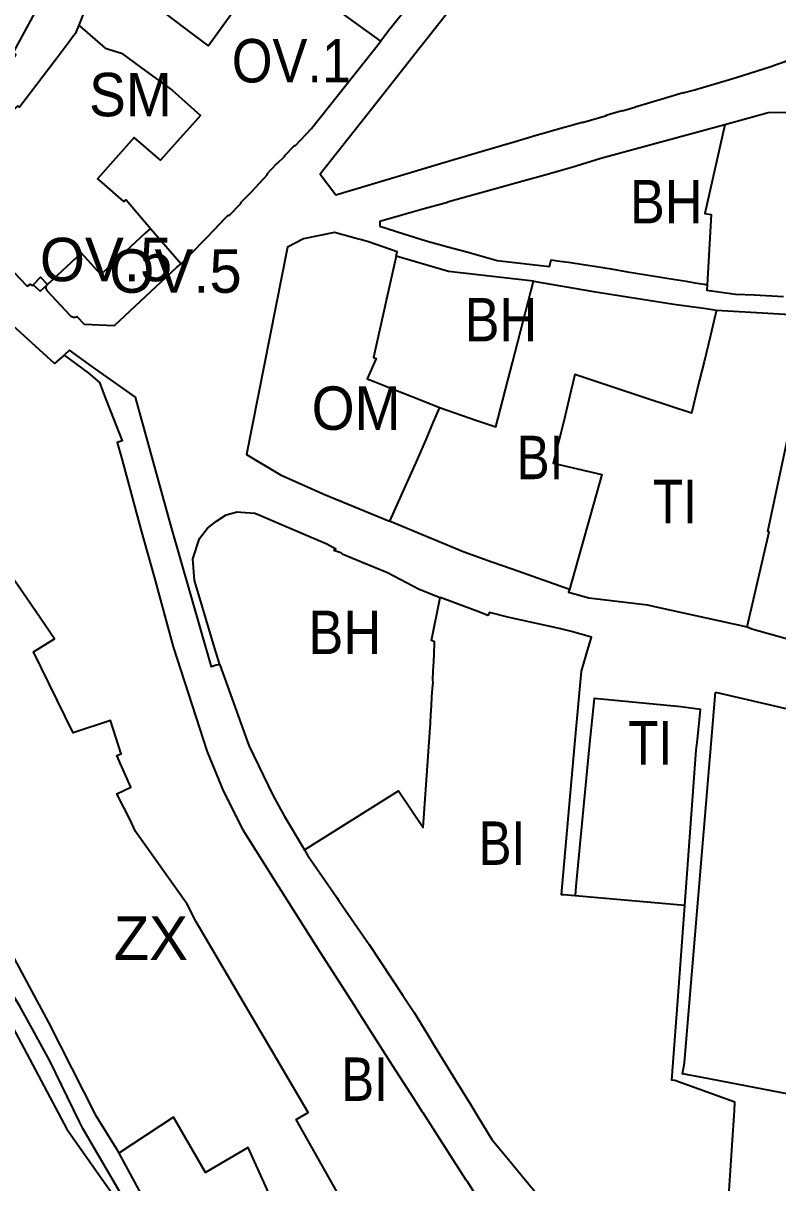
# Model space of a CAD drawing. Extents: x -650451 to -642268, y -1075216 to -1066610.
# Drawn here: x -646829 to -646568.6, y -1071298.9 to -1070898.5 of the extents above; entities that cross this region are included whole.
import ezdxf

# ---------------------------------------------------------------- set-up
doc = ezdxf.new("R2010")
doc.units = 0
doc.header["$LTSCALE"] = 6
doc.layers.add('1', color=7, linetype='Continuous', lineweight=35)
doc.layers.add('2', color=7, linetype='Continuous')

msp = doc.modelspace()

# ---------------------------------------------------------------- linework, layer by layer
at = {"layer": '1'}
for p, q in [((-646785.1, -1070969.35), (-646774.48, -1070981.6)), ((-646600.68, -1071203.07), (-646638.51, -1071199.81))]:
    msp.add_line(p, q, dxfattribs=at)
for points in [[(-646865.78, -1070941.08), (-646854.84, -1070931.57), (-646852.33, -1070929.44), (-646849.85, -1070927.33), (-646838.79, -1070917.88), (-646833.83, -1070912.75), (-646832.25, -1070910.39), (-646831.49, -1070909.26), (-646832.4, -1070908.62), (-646832.23, -1070908.37), (-646812.95, -1070872.84)], [(-646680.19, -1070872.4), (-646691.31, -1070886.57), (-646702.9, -1070901.14), (-646705.57, -1070904.71)], [(-646705.57, -1070904.71), (-646723.75, -1070891.53), (-646727.65, -1070888.7), (-646744.29, -1070876.64), (-646753.96, -1070890.92), (-646765.09, -1070906.26), (-646772.89, -1070900.37), (-646780.41, -1070894.71), (-646781.53, -1070893.85), (-646785.97, -1070890.46), (-646789.49, -1070887.76), (-646801.87, -1070882.39), (-646802.42, -1070882.15)], [(-646802.42, -1070882.15), (-646806.01, -1070890.86), (-646806.29, -1070890.74), (-646808.03, -1070894.8), (-646809.74, -1070899.18)], [(-646675.72, -1070886.17), (-646689.83, -1070904.06), (-646692.61, -1070907.6), (-646704.78, -1070923.08), (-646726.47, -1070950.62), (-646721.07, -1070957.7), (-646697.64, -1070950.68), (-646686.14, -1070947.24), (-646683.8, -1070946.58), (-646674.5, -1070943.76), (-646663.97, -1070940.71), (-646659.58, -1070939.44), (-646651.9, -1070937.18), (-646644.2, -1070934.92), (-646642.33, -1070934.41), (-646639.69, -1070933.62), (-646638.98, -1070933.41), (-646635.99, -1070932.6), (-646635.95, -1070932.74), (-646627.72, -1070930.35), (-646627.77, -1070930.19), (-646625.98, -1070929.65), (-646622.24, -1070928.56), (-646622.2, -1070928.69), (-646617.52, -1070927.31), (-646617.55, -1070927.22), (-646616.97, -1070927.06), (-646612.77, -1070925.88), (-646607.28, -1070924.28), (-646601.24, -1070922.45), (-646601.21, -1070922.55), (-646597.21, -1070921.5), (-646597.23, -1070921.42), (-646596.48, -1070921.2), (-646590.69, -1070919.54), (-646582.94, -1070917.19), (-646570.93, -1070913.38), (-646568.79, -1070912.59), (-646568.77, -1070912.65), (-646565.04, -1070911.35)], [(-646809.74, -1070899.18), (-646811.06, -1070902.11), (-646811.97, -1070903.31), (-646813.16, -1070904.89), (-646817.3, -1070910.37), (-646818.46, -1070911.9), (-646827.91, -1070924.42), (-646830.32, -1070927.42), (-646830.88, -1070926.96), (-646838.38, -1070933.3), (-646838.28, -1070933.42), (-646843.29, -1070937.51), (-646845.42, -1070939.14), (-646848.31, -1070941.62), (-646848.48, -1070941.43), (-646859.36, -1070950.91)], [(-646809.74, -1070899.18), (-646809.52, -1070899.38), (-646800.71, -1070907.07), (-646795.1, -1070908.82), (-646788.07, -1070913.98), (-646777.6, -1070921.63), (-646767.79, -1070930.3), (-646772.48, -1070935.59), (-646773.84, -1070937.13), (-646781.61, -1070945.71), (-646790.65, -1070937.91), (-646803.38, -1070952.23), (-646801.88, -1070953.52), (-646794.34, -1070960.06), (-646793.42, -1070959.44), (-646791.42, -1070961.82), (-646789.77, -1070963.8), (-646789.51, -1070964.1), (-646785.1, -1070969.35)], [(-646774.48, -1070981.6), (-646762.44, -1070969.18), (-646762.13, -1070968.76), (-646758.19, -1070964.78), (-646757.98, -1070964.99), (-646753.73, -1070960.66), (-646753.94, -1070960.44), (-646750.23, -1070956.64), (-646744.65, -1070950.76), (-646744.88, -1070950.57), (-646741.49, -1070946.87), (-646741.39, -1070946.95), (-646738.67, -1070944.39), (-646738.78, -1070944.31), (-646735.4, -1070940.66), (-646735.16, -1070940.84), (-646729.43, -1070934.78), (-646705.57, -1070904.71)], [(-646563.02, -1070929.3), (-646571.91, -1070929.38), (-646586.78, -1070933.58)], [(-646586.78, -1070933.58), (-646629.66, -1070945.21), (-646639.59, -1070948.26), (-646649.8, -1070951.12), (-646654.77, -1070952.52), (-646668.1, -1070956.26), (-646679.66, -1070959.5), (-646682.52, -1070960.27), (-646682.51, -1070960.32), (-646691.85, -1070962.95), (-646698.32, -1070964.78), (-646705.91, -1070966.92), (-646705.93, -1070968.51), (-646697.66, -1070971.16), (-646689.96, -1070973.64), (-646682.42, -1070975.63), (-646675.83, -1070977.44), (-646665.45, -1070980.38), (-646647.31, -1070982.43), (-646646.72, -1070980.14), (-646643.77, -1070980.58), (-646640.81, -1070981.03), (-646634.97, -1070981.91), (-646631.81, -1070982.39), (-646628.91, -1070982.87), (-646626.1, -1070983.33), (-646620.38, -1070984.27), (-646614.7, -1070985.2), (-646608.98, -1070986.14), (-646606.22, -1070986.59), (-646600.15, -1070987.59), (-646597.19, -1070988.08), (-646593.93, -1070988.61), (-646592.92, -1070988.78)], [(-646586.78, -1070933.58), (-646593.75, -1070964.14), (-646591.58, -1070964.52), (-646592.92, -1070988.78)], [(-646859.36, -1070950.91), (-646854.22, -1070957.58), (-646852.62, -1070956.4), (-646848.34, -1070961), (-646848.53, -1070961.2), (-646846.03, -1070963.89), (-646845.82, -1070963.67), (-646838.79, -1070971.27), (-646841.8, -1070973.84), (-646833.28, -1070983.12), (-646833.34, -1070983.18), (-646830.27, -1070986.54), (-646827.59, -1070989.31), (-646827.07, -1070988.88), (-646826.5, -1070988.61), (-646825.95, -1070989.07), (-646825.54, -1070988.78)], [(-646785.1, -1070969.35), (-646786.88, -1070970.99), (-646802.17, -1070985.18), (-646808.94, -1070977.8), (-646810.75, -1070979.48), (-646820.65, -1070988.7)], [(-646700.3, -1070978.95), (-646699.94, -1070977.39), (-646709.82, -1070974.01), (-646712.21, -1070973.32), (-646714.02, -1070972.79), (-646721.5, -1070970.69), (-646732.26, -1070972.9), (-646737.716, -1070975.84), (-646751.894, -1071047.444), (-646740.15, -1071054.37), (-646729.65, -1071059.08), (-646725.18, -1071061.03), (-646702.6, -1071070.42)], [(-646820.65, -1070988.7), (-646820.92, -1070988.98), (-646821.04, -1070989.168), (-646821.131, -1070989.382), (-646821.186, -1070989.616), (-646821.2, -1070989.859), (-646821.172, -1070990.101), (-646821.104, -1070990.33), (-646821, -1070990.539), (-646820.87, -1070990.72), (-646812.73, -1070999.45), (-646812.508, -1070999.637), (-646812.249, -1070999.792), (-646811.958, -1070999.905), (-646811.649, -1070999.967), (-646811.333, -1070999.974), (-646811.025, -1070999.928), (-646810.737, -1070999.834), (-646810.48, -1070999.7), (-646807.98, -1071002.37), (-646797.46, -1071002.84), (-646775.91, -1070982.75), (-646775.94, -1070982.72), (-646774.48, -1070981.6)], [(-646700.3, -1070978.95), (-646703.84, -1070994.76), (-646708.13, -1071013.84), (-646707.16, -1071014.27), (-646710.22, -1071021.22), (-646707.84, -1071022.2), (-646704.45, -1071023.54), (-646701.29, -1071024.78), (-646697.71, -1071026.2), (-646691.92, -1071028.54), (-646685.32, -1071031.21)], [(-646652.84, -1070987.5), (-646682.18, -1070984.24), (-646700.3, -1070978.95)], [(-646825.54, -1070988.78), (-646822.97, -1070986.2), (-646820.65, -1070988.7)], [(-646825.54, -1070988.78), (-646823.14, -1070991.02), (-646820.65, -1070988.7)], [(-646685.32, -1071031.21), (-646672.76, -1071035.57), (-646665.82, -1071037.86), (-646660.08, -1071015.58), (-646652.84, -1070987.5)], [(-646652.84, -1070987.5), (-646632.16, -1070991.11), (-646604.46, -1070995.43), (-646593.31, -1070997.01), (-646589.68, -1070997.52)], [(-646592.92, -1070988.78), (-646593.09, -1070990.66), (-646583.21, -1070991.99), (-646576.6, -1070992.3), (-646574.67, -1070992.4), (-646566.58, -1070992.78)], [(-646589.68, -1070997.52), (-646590.25, -1070999.85), (-646591.8, -1071006.27), (-646594.02, -1071015.4), (-646595.64, -1071022.05), (-646598.32, -1071033.1), (-646613.79, -1071028.02), (-646638.64, -1071019.8), (-646639.89, -1071025.07), (-646642.45, -1071035.84), (-646646.07, -1071050.42), (-646629.25, -1071054.25), (-646640.4, -1071094.05)], [(-646589.68, -1070997.52), (-646556.2, -1070999.56), (-646539.69, -1071000.541), (-646535.992, -1071005.742)], [(-646814.9, -1071013.09), (-646818.15, -1071015.95), (-646832.43, -1071002.96)], [(-646579.09, -1071106.84), (-646571.51, -1071074.06), (-646572.02, -1071073.97), (-646561.34, -1071023.72), (-646560.199, -1071018.357), (-646535.992, -1071005.742)], [(-646761.14, -1071120.05), (-646762.4, -1071120.15), (-646764, -1071120.65), (-646777.99, -1071071.73), (-646790.2, -1071027.54), (-646805.07, -1071017.16), (-646812.98, -1071011.4), (-646814.9, -1071013.09)], [(-646814.9, -1071013.09), (-646806.6, -1071019.18), (-646802.63, -1071022.55), (-646800.59, -1071028.03), (-646794.85, -1071042.64), (-646796.51, -1071043.25), (-646794.9, -1071048.94), (-646788.42, -1071073.28), (-646783.79, -1071089.61), (-646777.21, -1071113.75), (-646765.47, -1071150.02), (-646759.81, -1071163.77), (-646753.15, -1071176.94), (-646742.28, -1071194.35), (-646726.58, -1071219.11), (-646714.8, -1071237.56), (-646712.94, -1071240.49), (-646701.6, -1071258.29), (-646694.11, -1071269.93), (-646693.52, -1071270.85), (-646691.24, -1071274.39), (-646691.09, -1071274.63), (-646685.21, -1071283.76), (-646676.17, -1071297.84), (-646675.93, -1071298.22), (-646669.66, -1071308.09)], [(-646719.621, -1071303.894), (-646734.791, -1071276.956), (-646730.681, -1071274.557), (-646769.34, -1071208.77), (-646772.35, -1071202.69), (-646790.22, -1071177.59), (-646792.06, -1071173.55), (-646796.684, -1071164.505), (-646791.84, -1071162.27), (-646796.67, -1071151.34), (-646795.19, -1071150.7), (-646798.88, -1071139.24), (-646811.73, -1071143.52), (-646825.46, -1071115.49), (-646818.14, -1071111.05), (-646827.84, -1071096.9), (-646840.19, -1071079.22), (-646841.37, -1071079.25), (-646867.95, -1071050.27), (-646877.15, -1071038.8), (-646889.15, -1071022.27)], [(-646685.32, -1071031.21), (-646687.44, -1071036.14), (-646689.94, -1071041.93), (-646693.01, -1071049.06), (-646702.6, -1071070.42)], [(-646761.14, -1071120.05), (-646763.65, -1071111.7), (-646767.99, -1071096.99), (-646769.87, -1071090.86), (-646770.44, -1071083.38), (-646768.14, -1071076.35), (-646765.4, -1071072.79), (-646762.26, -1071070.38), (-646758.97, -1071068.19), (-646755.17, -1071067.15), (-646753.91, -1071067.28), (-646749.06, -1071067.63), (-646747.09, -1071068.47), (-646742.31, -1071070.55), (-646724.24, -1071078.24), (-646721.09, -1071079.94), (-646721.75, -1071080.46), (-646719.35, -1071081.17), (-646718.93, -1071081.64), (-646712.28, -1071084.44), (-646703.22, -1071088.08), (-646692.29, -1071093.84), (-646685.11, -1071096.75)], [(-646640.4, -1071094.05), (-646660.21, -1071087), (-646667.23, -1071084.54), (-646677.12, -1071081.01), (-646702.6, -1071070.42)], [(-646640.4, -1071094.05), (-646640.74, -1071094.97), (-646633.75, -1071096.82), (-646613.56, -1071099.28), (-646611.08, -1071099.83), (-646579.09, -1071106.84)], [(-646731.92, -1071183.91), (-646699.42, -1071163.53), (-646690.94, -1071176.2), (-646688.59, -1071143.43), (-646688.69, -1071143.09), (-646688.43, -1071140.41), (-646688.47, -1071139.89), (-646688.26, -1071137.27), (-646688.1, -1071134.22), (-646687.93, -1071131.08), (-646687.77, -1071128.18), (-646687.53, -1071126.08), (-646687.61, -1071125.14), (-646687.44, -1071122.04), (-646687.27, -1071118.9), (-646687.13, -1071116.19), (-646687.18, -1071116), (-646687.07, -1071112.75), (-646687.05, -1071112.07), (-646688.05, -1071111.58), (-646685.11, -1071096.75)], [(-646638.51, -1071199.81), (-646642.57, -1071199.48), (-646643.19, -1071199.42), (-646641.56, -1071181.08), (-646638.63, -1071147.31), (-646636.35, -1071122.22), (-646634.44, -1071115.83), (-646632.81, -1071110.48), (-646636.53, -1071109.37), (-646639.79, -1071108.48), (-646643.39, -1071107.55), (-646661.28, -1071103.62), (-646668.07, -1071101.93), (-646668.62, -1071103.01), (-646671.11, -1071101.98), (-646681.64, -1071098.05), (-646685.11, -1071096.75)], [(-646579.09, -1071106.84), (-646577.47, -1071107.6), (-646566.05, -1071110.86), (-646564.99, -1071111.16), (-646532.42, -1071118.37), (-646441.15, -1071139.22), (-646430.85, -1071141.14), (-646422.74, -1071141.95), (-646422.28, -1071139.47)], [(-646761.14, -1071120.05), (-646751.14, -1071147.83), (-646742.79, -1071164.96), (-646738.95, -1071172.12), (-646731.92, -1071183.91)], [(-646600.68, -1071203.07), (-646596.74, -1071149.51), (-646596.32, -1071145.78), (-646595.94, -1071142.45), (-646595.56, -1071139.02), (-646595.24, -1071135.46), (-646601.97, -1071134.57), (-646631.97, -1071131.64), (-646633.62, -1071148.36), (-646638.24, -1071196.41), (-646638.51, -1071199.81)], [(-646854.49, -1071185.87), (-646851.05, -1071191.1), (-646841.94, -1071203.67), (-646834.57, -1071216.93), (-646820.2, -1071243.45), (-646804.18, -1071275.27), (-646796.99, -1071286.79), (-646796.032, -1071288.567)], [(-646731.92, -1071183.91), (-646730.84, -1071185.73), (-646720.79, -1071200.36), (-646719.9, -1071201.66), (-646709.62, -1071216.58), (-646697.91, -1071234.23), (-646694.02, -1071240.01), (-646689.36, -1071247.73), (-646687.15, -1071251.4), (-646679.81, -1071263.37), (-646677.2, -1071267.63), (-646674.9, -1071271.37), (-646672.06, -1071276.01), (-646667.25, -1071283.85), (-646663.11, -1071288.85), (-646648.06, -1071307.14)], [(-646585.81, -1071308.48), (-646584.28, -1071285.88), (-646583.46, -1071273.86), (-646583.4, -1071271.05), (-646604.12, -1071263.55), (-646605.11, -1071263.41), (-646602.76, -1071231.35), (-646600.68, -1071203.07)], [(-646834.24, -1071231.05), (-646838.95, -1071233.85), (-646832.65, -1071245.02), (-646813.94, -1071280.34), (-646801.88, -1071297.43), (-646790.25, -1071313.92)], [(-646794.7, -1071303.56), (-646808.44, -1071280.09), (-646809.55, -1071277.82), (-646819.82, -1071256.79), (-646827.77, -1071242.27), (-646830.08, -1071238.06), (-646834.24, -1071231.05)], [(-646634.56, -1071469.49), (-646645.57, -1071462.96), (-646654.25, -1071454.23), (-646669.77, -1071438.64), (-646671.02, -1071436.82), (-646686.04, -1071415.05), (-646701.52, -1071388.41), (-646703.84, -1071399.38), (-646716.25, -1071373.16), (-646717.1, -1071371.35), (-646713.98, -1071369.3), (-646751.311, -1071286.616), (-646766.102, -1071295.263), (-646777.059, -1071276.245), (-646796.032, -1071288.567)], [(-646796.032, -1071288.567), (-646786.11, -1071306.96), (-646765.11, -1071330.42), (-646753.65, -1071355.98), (-646750.24, -1071367.66), (-646749.13, -1071377.64), (-646751.62, -1071387.84), (-646750.89, -1071392.68), (-646750.13, -1071397.26), (-646749.84, -1071401.32), (-646747.08, -1071408.91), (-646745.87, -1071412.56), (-646741.26, -1071420.97)]]:
    msp.add_lwpolyline(points, dxfattribs=at)
msp.add_lwpolyline([(-646590.01, -1071129.42), (-646460.48, -1071159.46), (-646458.93, -1071288.68), (-646594.69, -1071262.52), (-646601.41, -1071261.23), (-646600.77, -1071257.4), (-646600.06, -1071248.98)], close=True, dxfattribs=at)

# ---------------------------------------------------------------- texts
at = {"layer": '2'}
for s, width, p in [('OV.1', 0.9, (-646756.983, -1070918.928)), ('SM', 0.95, (-646806.257, -1070930.607)), ('BH', 0.9, (-646619.593, -1070967.571)), ('BH', 0.9, (-646676.64, -1071008.319)), ('OM', 0.95, (-646729.43, -1071038.881)), ('BI', 0.85, (-646658.674, -1071055.918)), ('TI', 0.85, (-646611.628, -1071071.107)), ('BH', 0.9, (-646730.539, -1071116.301)), ('TI', 0.85, (-646620.148, -1071154.455)), ('BI', 0.85, (-646671.824, -1071189.09)), ('BI', 0.85, (-646719.24, -1071270.586))]:
    msp.add_text(s, height=15, dxfattribs=dict(at, width=width)).set_placement(p)
for s, p in [('OV.5', (-646823.254, -1070987.563)), ('OV.5', (-646799.27, -1070991.546)), ('ZX', (-646797.747, -1071221.903))]:
    msp.add_text(s, height=15, dxfattribs=at).set_placement(p)

doc.saveas('drawing.dxf')
